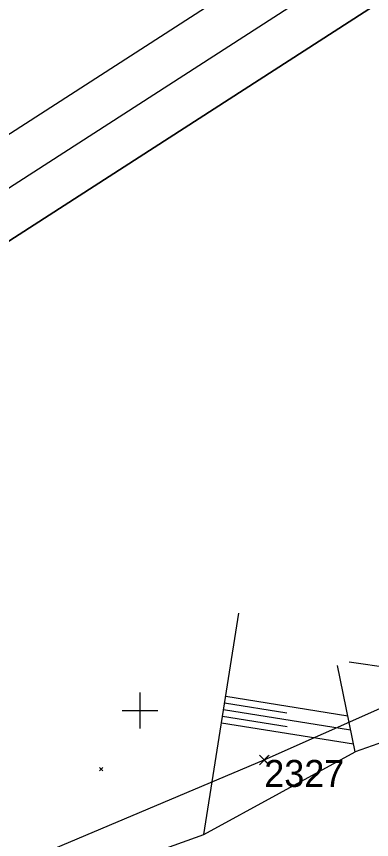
# Model space of a CAD drawing. Extents: x -866402 to -860377, y -1041908 to -1038598.
# Drawn here: x -863613.8 to -863574.2, y -1039714.4 to -1039622.7 of the extents above; entities that cross this region are included whole.
import ezdxf

# ---------------------------------------------------------------- set-up
doc = ezdxf.new("R2010")
doc.units = 0
for name, color, linetype in [('SZDC', 7, 'Continuous'), ('Vrstva 1', 7, 'Continuous'), ('Vrstva 48', 7, 'Continuous'), ('Vrstva 49', 7, 'Continuous'), ('Vrstva 5', 7, 'Continuous'), ('Vrstva 60', 7, 'Continuous')]:
    doc.layers.add(name, color=color, linetype=linetype)

msp = doc.modelspace()

# ---------------------------------------------------------------- linework, layer by layer
at = {"layer": 'SZDC'}
msp.add_lwpolyline([(-863748.01, -1039848.491), (-863725.76, -1039812.001), (-863710.18, -1039790.691), (-863681.49, -1039761.051), (-863641.52, -1039733.191), (-863638.923, -1039731.441), (-863624.298, -1039721.586), (-863586.128, -1039705.518), (-863566.284, -1039696.716), (-863563.113, -1039695.309), (-863540.655, -1039696.988), (-863537.82, -1039697.2), (-863510.6, -1039699.81), (-863460.336, -1039717.62), (-863450.695, -1039722.544), (-863407.1, -1039744.81), (-863377.644, -1039762.09), (-863356.586, -1039780.855), (-863352.89, -1039784.15), (-863325.615, -1039827.003), (-863299.266, -1039875.387), (-863281.74, -1039899.539), (-863267.723, -1039913.934)], dxfattribs=at)
at = {"layer": 'Vrstva 1'}
for points in [[(-864208.003, -1040370.93), (-863148.516, -1039688.975), (-863309.258, -1039439.245), (-864368.745, -1040121.2)], [(-864361.835, -1040122.698), (-863310.757, -1039446.156), (-863155.427, -1039687.477), (-864206.505, -1040364.019)], [(-864205.008, -1040357.116), (-863334.708, -1039796.934), (-863484.632, -1039564.013), (-864354.931, -1040124.195)], [(-864354.931, -1040124.195), (-863484.632, -1039564.013), (-863334.708, -1039796.934), (-864205.008, -1040357.116)]]:
    msp.add_lwpolyline(points, close=True, dxfattribs=at)
at = {"layer": 'Vrstva 48'}
for p, q in [((-863590.433, -1039698.421), (-863576.816, -1039700.585)), ((-863590.551, -1039699.162), (-863583.602, -1039700.266)), ((-863590.786, -1039700.643), (-863583.558, -1039701.792)), ((-863590.668, -1039699.903), (-863576.492, -1039702.155)), ((-863590.904, -1039701.384), (-863576.167, -1039703.725))]:
    msp.add_line(p, q, dxfattribs=at)
at = {"layer": 'Vrstva 49'}
for p, q in [((-863592.882, -1039713.837), (-863588.961, -1039689.155)), ((-863575.983, -1039704.616), (-863577.974, -1039694.98)), ((-863552.855, -1039697.969), (-863576.675, -1039694.63)), ((-863604.506, -1039706.373), (-863604.152, -1039706.727)), ((-863604.506, -1039706.727), (-863604.152, -1039706.373))]:
    msp.add_line(p, q, dxfattribs=at)
for points in [[(-863540.917, -1039700.224), (-863552.856, -1039701.344), (-863569.025, -1039702.145), (-863575.983, -1039704.616)], [(-863642.049, -1039736.996), (-863624.066, -1039726.143), (-863610.756, -1039720.248), (-863592.882, -1039713.837), (-863575.983, -1039704.616)]]:
    msp.add_lwpolyline(points, dxfattribs=at)
at = {"layer": 'Vrstva 5'}
for p, q in [((-863600, -1039698), (-863600, -1039702)), ((-863602, -1039700), (-863598, -1039700))]:
    msp.add_line(p, q, dxfattribs=at)
at = {"layer": 'Vrstva 60'}
for p, q in [((-863585.678, -1039705.968), (-863586.678, -1039704.968)), ((-863585.678, -1039705.068), (-863586.678, -1039706.068)), ((-863586.578, -1039705.968), (-863585.578, -1039704.968)), ((-863586.578, -1039705.068), (-863585.578, -1039706.068)), ((-863586.128, -1039705.518), (-863586.128, -1039705.518))]:
    msp.add_line(p, q, dxfattribs=at)

# ---------------------------------------------------------------- texts
msp.add_text('2327', height=3, dxfattribs=at).set_placement((-863586.128, -1039708.518))

doc.saveas('drawing.dxf')
